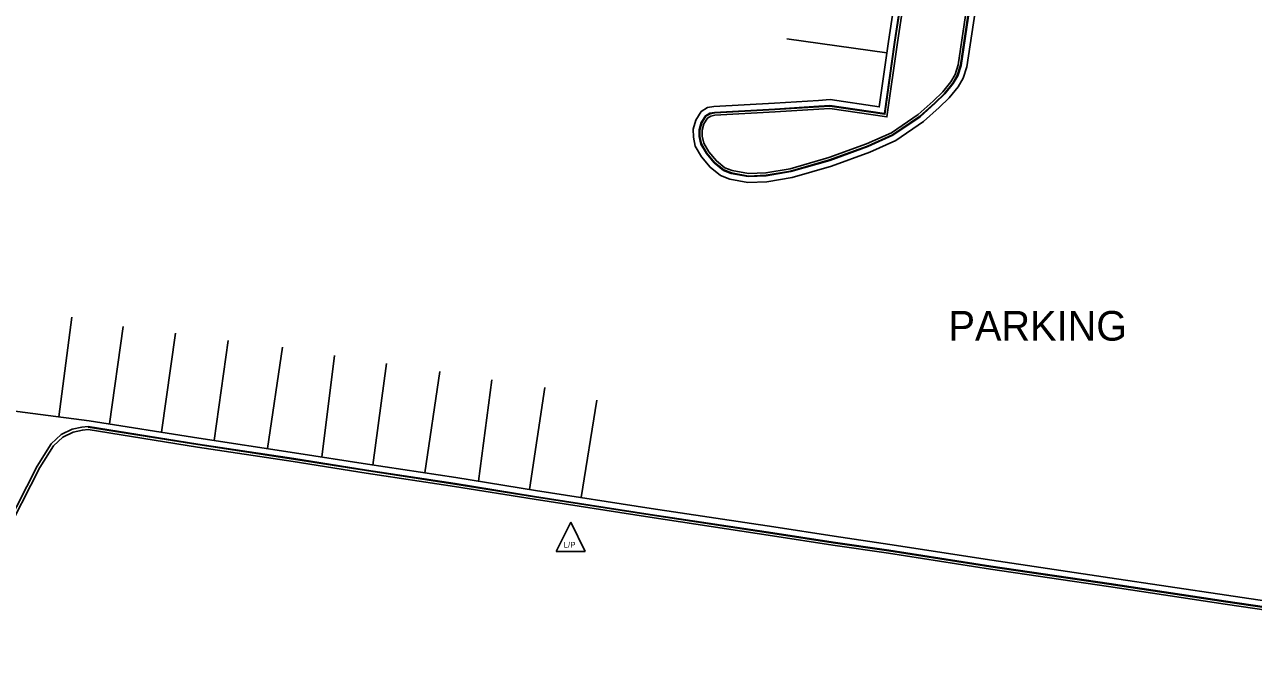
# Model space of a CAD drawing. Extents: x 1901471 to 1963503, y 756461 to 799997.
# Drawn here: x 1940134.1 to 1940341.2, y 780292.2 to 780399.9 of the extents above; entities that cross this region are included whole.
import ezdxf

# ---------------------------------------------------------------- set-up
doc = ezdxf.new("R2010")
doc.units = 0
for name, color, linetype in [('RD_EX_Conc', 7, 'Continuous'), ('RD_EX_DR_ErosCtrl', 7, 'Continuous'), ('RD_EX_Road', 7, 'Continuous'), ('RD_EX_UT', 7, 'Continuous')]:
    doc.layers.add(name, color=color, linetype=linetype)

# ---------------------------------------------------------------- blocks, each defined once
blk = doc.blocks.new('LP')
at = {"layer": 'RD_EX_UT'}
for p, q in [((-5, -3.72), (0, 6.28)), ((0, 6.28), (5, -3.72)), ((-5, -3.72), (5, -3.72))]:
    blk.add_line(p, q, dxfattribs=at)
blk.add_text('L/P', height=2, dxfattribs=at).set_placement((-2.4, -2.44))

msp = doc.modelspace()

# ---------------------------------------------------------------- linework, layer by layer
at = {"layer": 'RD_EX_Conc'}
for points in [[(1940293.59, 780404.1), (1940291.96, 780393.05), (1940291.4, 780391.31), (1940290.63, 780389.99), (1940289.21, 780388.26), (1940287.59, 780386.67), (1940285.02, 780384.38), (1940280.45, 780381.28), (1940276.2, 780379.37), (1940269.81, 780377.03), (1940263.24, 780375.14), (1940259.09, 780374.42), (1940256.08, 780374.3), (1940253.22, 780374.84), (1940251.89, 780375.35), (1940250.34, 780376.6), (1940249.01, 780378.21), (1940248.09, 780379.78), (1940247.82, 780381.06), (1940247.79, 780382.19), (1940248.15, 780383.41), (1940248.87, 780384.55), (1940249.59, 780384.99), (1940250.4, 780385.14), (1940260.57, 780385.7), (1940267.95, 780386.16), (1940269.82, 780386.28), (1940279.01, 780384.92), (1940280.7, 780396.97), (1940283.58, 780415.94)], [(1940293.5, 780404.12), (1940291.87, 780393.07), (1940291.31, 780391.36), (1940290.54, 780390.05), (1940289.13, 780388.33), (1940287.52, 780386.74), (1940284.96, 780384.46), (1940280.4, 780381.36), (1940276.16, 780379.46), (1940269.78, 780377.12), (1940263.22, 780375.24), (1940259.08, 780374.52), (1940256.09, 780374.4), (1940253.25, 780374.93), (1940251.94, 780375.44), (1940250.41, 780376.68), (1940249.09, 780378.27), (1940248.18, 780379.82), (1940247.92, 780381.07), (1940247.89, 780382.17), (1940248.25, 780383.37), (1940248.94, 780384.48), (1940249.63, 780384.89), (1940250.42, 780385.04), (1940260.58, 780385.6), (1940267.96, 780386.06), (1940269.82, 780386.18), (1940279.1, 780384.81), (1940280.8, 780396.96), (1940283.68, 780415.92)], [(1940293.1, 780404.18), (1940291.48, 780393.16), (1940290.94, 780391.52), (1940290.22, 780390.28), (1940288.84, 780388.6), (1940287.25, 780387.03), (1940284.71, 780384.78), (1940280.21, 780381.71), (1940276.01, 780379.83), (1940269.65, 780377.51), (1940263.13, 780375.63), (1940259.04, 780374.92), (1940256.12, 780374.81), (1940253.36, 780375.32), (1940252.14, 780375.79), (1940250.7, 780376.96), (1940249.42, 780378.5), (1940248.56, 780379.96), (1940248.32, 780381.12), (1940248.29, 780382.12), (1940248.61, 780383.2), (1940249.23, 780384.18), (1940249.77, 780384.51), (1940250.46, 780384.64), (1940260.6, 780385.2), (1940267.98, 780385.67), (1940269.8, 780385.78), (1940279.44, 780384.36), (1940281.2, 780396.9), (1940284.08, 780415.86)], [(1940144.82, 780332.05), (1940163.3, 780329.1), (1940179.44, 780326.65), (1940191.72, 780324.72), (1940206.63, 780322.45), (1940220.04, 780320.28), (1940239.53, 780317.25), (1940260.22, 780314.13), (1940270.38, 780312.57), (1940279.77, 780311.21), (1940296.95, 780308.52), (1940316.86, 780305.58), (1940336.53, 780302.62), (1940356.11, 780299.73)], [(1940144.83, 780332.15), (1940163.32, 780329.2), (1940179.46, 780326.75), (1940191.74, 780324.82), (1940206.65, 780322.55), (1940220.06, 780320.38), (1940239.55, 780317.35), (1940260.24, 780314.23), (1940270.4, 780312.67), (1940279.78, 780311.3), (1940296.97, 780308.62), (1940316.88, 780305.67), (1940336.54, 780302.71), (1940356.12, 780299.82)], [(1940117.67, 780292.21), (1940124.38, 780301.21), (1940136.66, 780325.24), (1940138.95, 780328.9), (1940140.53, 780330.38), (1940142.29, 780331.21), (1940143.85, 780331.55), (1940144.82, 780331.66), (1940163.24, 780328.7), (1940179.38, 780326.26), (1940191.66, 780324.32), (1940206.57, 780322.06), (1940219.98, 780319.89), (1940239.47, 780316.85), (1940260.16, 780313.73), (1940270.32, 780312.18), (1940279.71, 780310.81), (1940296.89, 780308.13), (1940316.8, 780305.18), (1940336.47, 780302.22), (1940356.05, 780299.33)]]:
    msp.add_lwpolyline(points, dxfattribs=at)
at = {"layer": 'RD_EX_DR_ErosCtrl'}
msp.add_lwpolyline([(1940117.09, 780292.27), (1940123.95, 780301.48), (1940136.23, 780325.48), (1940138.56, 780329.23), (1940140.24, 780330.8), (1940142.13, 780331.69), (1940143.77, 780332.05), (1940144.83, 780332.15)], dxfattribs=at)
at = {"layer": 'RD_EX_Road'}
for points in [[(1940294.58, 780403.96), (1940292.94, 780392.82), (1940292.31, 780390.9), (1940291.45, 780389.42), (1940289.95, 780387.58), (1940288.27, 780385.94), (1940285.63, 780383.59), (1940280.94, 780380.4), (1940276.58, 780378.44), (1940270.12, 780376.08), (1940263.47, 780374.16), (1940259.2, 780373.43), (1940256.01, 780373.3), (1940252.95, 780373.87), (1940251.38, 780374.47), (1940249.64, 780375.89), (1940248.19, 780377.63), (1940247.14, 780379.41), (1940246.82, 780380.95), (1940246.78, 780382.32), (1940247.24, 780383.83), (1940248.15, 780385.28), (1940249.23, 780385.94), (1940250.29, 780386.13), (1940260.51, 780386.7), (1940267.89, 780387.16), (1940269.86, 780387.28), (1940278.16, 780386.06), (1940279.71, 780397.11), (1940282.6, 780416.09)], [(1940279.44, 780395.18), (1940262.57, 780397.56)], [(1940142.07, 780350.6), (1940139.87, 780333.81)], [(1940150.71, 780349), (1940148.44, 780332.59)], [(1940159.54, 780347.92), (1940157.15, 780331.2)], [(1940168.42, 780346.65), (1940166.06, 780329.79)], [(1940177.58, 780345.52), (1940175.02, 780328.44)], [(1940186.32, 780344.14), (1940184.2, 780327.02)], [(1940195.08, 780342.76), (1940192.82, 780325.66)], [(1940204.1, 780341.42), (1940201.54, 780324.34)], [(1940212.88, 780340.04), (1940210.58, 780322.93)], [(1940221.79, 780338.76), (1940219.19, 780321.54)], [(1940230.56, 780336.61), (1940227.89, 780320.17)], [(1940127.21, 780335.45), (1940144.99, 780333.14), (1940163.47, 780330.19), (1940179.61, 780327.74), (1940191.89, 780325.81), (1940206.8, 780323.54), (1940220.21, 780321.37), (1940239.7, 780318.33), (1940260.39, 780315.22), (1940270.55, 780313.66), (1940279.93, 780312.29), (1940297.12, 780309.61), (1940317.03, 780306.66), (1940336.69, 780303.7), (1940356.27, 780300.81)]]:
    msp.add_lwpolyline(points, dxfattribs=at)

# ---------------------------------------------------------------- block references
at = {"layer": 'RD_EX_UT', "xscale": 0.4921259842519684, "yscale": 0.4921259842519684}
msp.add_blockref('LP', (1940226.15, 780312.93), dxfattribs=at)

# ---------------------------------------------------------------- texts
at = {"layer": 'RD_EX_Road'}
msp.add_text('PARKING', height=5, dxfattribs=at).set_placement((1940289.83, 780346.64))

doc.saveas('drawing.dxf')
